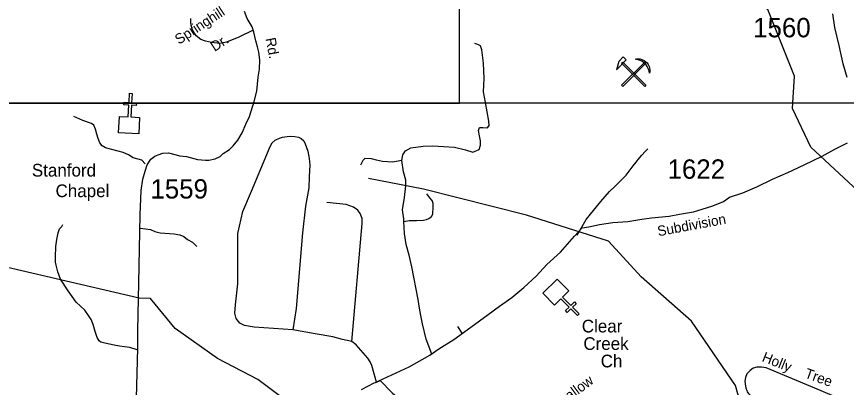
# Model space of a CAD drawing. Extents: x 884530 to 1028605, y 526725 to 653634.
# Drawn here: x 970419 to 975781, y 606753 to 609149 of the extents above; entities that cross this region are included whole.
import ezdxf

# ---------------------------------------------------------------- set-up
doc = ezdxf.new("R2010")
doc.units = 0
for name, color, linetype in [('Exist Cultural Church CELL', 7, 'Continuous'), ('Exist Cultural Church Label', 7, 'Continuous'), ('Exist Geographical Quarry CELL', 7, 'Continuous'), ('Exist Hydrographic Creek Single Shore', 7, 'Continuous'), ('Exist Road Non-System Type 51', 7, 'Continuous'), ('Exist Road Non-System Type 51 Label', 7, 'Continuous'), ('Exist Road Secondary Type 51 Attributed', 7, 'Continuous'), ('Exist Road Secondary Type 51 Label', 7, 'Continuous'), ('Exist Road Secondary Type 51 Number Label', 7, 'Continuous'), ('Map Preparation Inset Cut Line', 7, 'Continuous')]:
    doc.layers.add(name, color=color, linetype=linetype)

msp = doc.modelspace()

# ---------------------------------------------------------------- linework, layer by layer
at = {"layer": 'Exist Cultural Church CELL'}
for points in [[(971083.3, 608504.7), (971140.2, 608501.6), (971144.4, 608577.6), (971112.5, 608579.4), (971113.4, 608595.4), (971145.3, 608593.6), (971148.7, 608653.6), (971164.7, 608652.7), (971161.3, 608592.7), (971193.3, 608590.9), (971192.4, 608574.9), (971160.4, 608576.7), (971156.2, 608500.7), (971213.7, 608497.4), (971207.8, 608391.1), (971077.4, 608398.4)], [(973987.6, 607377.4), (973947.1, 607337.4), (974000.5, 607283.1), (974023.3, 607305.6), (974034.5, 607294.2), (974011.7, 607271.7), (974053.9, 607228.9), (974042.5, 607217.6), (974000.3, 607260.5), (973977.5, 607238.1), (973966.3, 607249.4), (973989.1, 607271.9), (973935.7, 607326.2), (973894.5, 607285.8), (973819.8, 607361.7), (973912.9, 607453.3)]]:
    msp.add_lwpolyline(points, close=True, dxfattribs=at)
at = {"layer": 'Exist Geographical Quarry CELL'}
for points in [[(974357.8, 608870.2), (974339.7, 608888.9), (974311.6, 608858.4), (974296.3, 608806.2)], [(974416.7, 608873.2), (974424.2, 608875.4), (974430.1, 608876.7), (974439.7, 608877.3), (974447.7, 608876.2), (974460, 608872.4), (974474.2, 608866.3), (974485.9, 608857.8), (974494.7, 608849.5), (974501.2, 608839.3), (974507, 608826.8), (974509.4, 608817.4), (974510.8, 608806.2), (974510.2, 608793.9), (974508.6, 608783.2), (974505.7, 608798.2), (974503, 608807.8), (974500.1, 608815), (974493.4, 608826.8), (974486.7, 608836.9), (974481.7, 608843.6), (974469.6, 608853.2), (974459.5, 608860.7), (974447.7, 608866.3), (974436, 608870), (974424.2, 608872.2)], [(974328.4, 608705.4), (974336, 608697.8), (974485.6, 608847.4), (974478, 608855)], [(974328.4, 608847.4), (974336, 608855), (974485.6, 608705.4), (974478, 608697.8)]]:
    msp.add_lwpolyline(points, close=True, dxfattribs=at)
at = {"layer": 'Exist Hydrographic Creek Single Shore'}
for points in [[(978155, 606933.3), (977936.9, 606898.2), (977621, 606927.6), (977235.2, 607099.4), (977015.8, 607264.6), (976536.9, 607405.6), (976342.4, 607570.2), (975550.8, 608306.7), (975432.9, 608556.5), (975446.8, 608764.6), (975273.4, 609194.9), (975100, 609278.1), (974635.4, 609410)], [(974874.1, 602609.3), (974849.6, 602756.3), (974872.3, 602783.3), (974828.6, 602882.3), (974786.6, 603057.4), (974736.6, 603266.3), (974667.7, 603589.5), (974611.7, 603904.6), (974429.8, 604142.7), (974282.9, 604366.8), (974184.9, 604548.8), (973800.1, 604835.9), (973639.4, 605039.5), (973288.5, 605655.3), (973055.9, 605922.5), (972672.3, 606235.1), (972296.9, 606565.3), (971978.3, 606804.4), (971716.6, 606941), (971443.6, 607134.6), (971284.3, 607328.1), (971211.6, 607329.9), (968620.4, 607934.1), (968477.1, 608130.6)], [(975505.3, 602876.2), (975629.7, 603221.9), (975570.3, 603694.6), (975874.3, 604166.6), (975983.2, 604606.9), (976074.2, 604937.1), (976074.2, 605734.1), (975986, 605939.8), (975846.9, 606021.4), (975745.6, 606026.8), (975465.2, 606245), (975409.1, 606394.7), (975315.6, 606482), (975147.4, 606550.6), (975078.7, 606712.9), (975063.8, 606765.7), (974779.7, 607180.3), (974455.7, 607467.1), (974243.8, 607697.8), (973714.1, 607866.2), (973047.3, 608034.6), (972692.1, 608103.1)]]:
    msp.add_lwpolyline(points, dxfattribs=at)
at = {"layer": 'Exist Road Non-System Type 51'}
for p, q in [((973297.9, 607102.9), (973269.2, 607145.9)), ((972745.3, 606787.3), (972769.3, 606798))]:
    msp.add_line(p, q, dxfattribs=at)
for points in [[(971947, 609060.6), (971855.8, 609015.6), (971774.7, 608984.4), (971731.2, 608975.7), (971678.7, 608981.9), (971640, 608989.5), (971610.1, 609001.9), (971578.9, 609024.4), (971556.5, 609063), (971546.4, 609093), (971545.6, 609114.2), (971545.1, 609136.4)], [(972908.8, 608220.2), (972915, 608255.6), (972931.9, 608281.8), (972967.4, 608300.3), (973046, 608311.2), (973109.1, 608314.2), (973177, 608309.6), (973249.4, 608304.9), (973320.2, 608288), (973366.5, 608274.1), (973408.1, 608289.6), (973417.3, 608318.8), (973417.3, 608346.6), (973409.6, 608378.9), (973403.5, 608414.4), (973409.6, 608432.9), (973432.8, 608432.9), (973462, 608429.8), (973472.8, 608446.7), (973469.8, 608472.9), (973449.7, 608594.6), (973435.9, 608662.5), (973440.5, 608750.3), (973435.9, 608847.4), (973425.1, 608933.6), (973417.3, 608961.4), (973398.8, 608969.1), (973380.4, 608975.3)], [(971249.5, 608197.1), (971228, 608220.9), (971172.4, 608237.6), (971142.1, 608257), (971107.3, 608270.9), (971075.3, 608280.5), (971025.4, 608293.1), (970993.5, 608301.4), (970971.2, 608315.3), (970956, 608333.3), (970944.9, 608362.4), (970936.6, 608388.8), (970928.3, 608422.1), (970918.5, 608447), (970903.3, 608459.6), (970847.8, 608478.9), (970789, 608502.8)], [(972204.6, 607124.9), (971955, 607142.9), (971892.5, 607152.6), (971860.5, 607167.9), (971838.4, 607198.4), (971828.7, 607233.1), (971832.8, 607287.2), (971849.5, 607421.7), (971848.1, 607548), (971848.1, 607747.8), (971881.4, 607890.7), (971937.2, 608021.2), (972057.6, 608309.7), (972071.4, 608333.3), (972089.5, 608350), (972117.3, 608363.8), (972136.7, 608369.4), (972167.2, 608373.5), (972189.3, 608376.3), (972215.8, 608374.9), (972240.7, 608369.4), (972258.8, 608361.1), (972274, 608347.2), (972283.8, 608327.8), (972292.1, 608304.1), (972300.4, 608279.2), (972308.7, 608232), (972312.9, 608189), (972310.1, 608116.9), (972307.4, 608043.3), (972286.5, 607924), (972266.3, 607752.1), (972224.6, 607263.6), (972204.6, 607124.9)], [(974040.7, 607737), (974099.2, 607838.8), (974194.7, 607954.9), (974250.2, 608019.9), (974284.2, 608051.5), (974358.1, 608125.4), (974404.3, 608184.7), (974421.9, 608208.7), (974434.7, 608225.2), (974459.6, 608254.8), (974479.9, 608277.7), (974498.2, 608295.3)], [(972908.8, 608220.2), (972848.8, 608209.4), (972784, 608214.1), (972743.9, 608221.7), (972713.2, 608229.4), (972669.4, 608232.9), (972656.2, 608218.6), (972642.2, 608189.4)], [(972921.5, 607824.6), (972920.8, 607843.4), (972912, 607899.7), (972925.8, 607981.4), (972933.5, 608055.3), (972935, 608092.3), (972918.1, 608146.2), (972908.8, 608220.2)], [(972921.5, 607824.6), (972955.4, 607831.3), (973002.9, 607832), (973047.3, 607833.6), (973068.4, 607837.3), (973083.5, 607845.6), (973100, 607857.7), (973109, 607873.5), (973111.3, 607920.9), (973110.5, 607941.2), (973103.8, 607960), (973089.8, 607977.6), (973069.1, 608003.7)], [(972584.3, 607050.5), (972651.2, 607812.1), (972651.2, 607844.8), (972638.7, 607877.6), (972623.5, 607897.8), (972595.9, 607917.9), (972548, 607935.5), (972424.6, 607948.1)], [(971197.1, 606995.6), (971151, 607010.5), (971116, 607015.5), (971084.8, 607020.5), (971049.4, 607027.1), (970988.4, 607038.2), (970963.7, 607046.2), (970951.7, 607054.8), (970940.5, 607076.6), (970927.4, 607114.8), (970918.4, 607144.8), (970913.9, 607159), (970899.6, 607192.4), (970884, 607219), (970859.6, 607252.4), (970804, 607305), (970751.6, 607377.4), (970703.1, 607453.3), (970685.3, 607499.9), (970675.3, 607543.2), (970669.8, 607563.1), (970669.8, 607594.2), (970671.9, 607664.3), (970679.2, 607709.3), (970686.7, 607751.7), (970696.5, 607777.4), (970710.9, 607792.9), (970718.6, 607806.3)], [(973101.3, 606968), (973065.4, 607065.6), (973041, 607164.6), (973031, 607217.6), (973022.4, 607265), (973013.8, 607321), (973000.8, 607388.4), (972986.5, 607465.9), (972972.2, 607533.3), (972955, 607608.4), (972936.6, 607676.3), (972925.8, 607748.7), (972921.5, 607824.6)], [(971220.3, 607781.8), (971284.7, 607774.1), (971312.4, 607761.8), (971346.8, 607752.9), (971436.7, 607745.2), (971473.4, 607739.6), (971498.8, 607728.5), (971523.3, 607709.7), (971555.5, 607690.8), (971583.2, 607664.1)], [(972584.3, 607050.5), (972525.1, 607063.8), (972461.4, 607080.5), (972349, 607098.5), (972204.6, 607124.9)], [(972745.3, 606787.3), (972713.9, 606894.4), (972703.2, 606917.6), (972688.8, 606942.2), (972613.5, 607029), (972584.3, 607050.5)], [(975817.4, 606646.6), (975576.7, 606747.9), (975262.2, 606879.9), (975232.6, 606885.2), (975202.1, 606885.2), (975177.8, 606877.8), (975158.7, 606863), (975138.7, 606842), (975129.2, 606817.6), (975124, 606793.4), (975129.6, 606761.9), (975131.6, 606750.8), (975137, 606733.3), (975140.2, 606725.8), (975149.2, 606713.1), (975168.2, 606697.3), (975200.9, 606666.7), (975636.9, 606366.9)], [(972769.3, 606798), (972846.7, 606717.4), (972909.1, 606663.9), (972968.8, 606622.4), (973032.6, 606614.4), (973119.5, 606617.4)]]:
    msp.add_lwpolyline(points, dxfattribs=at)
at = {"layer": 'Exist Road Secondary Type 51 Attributed'}
for points in [[(971193.8, 606685), (971198.1, 606845.2), (971202.4, 607007.5), (971202.4, 607120.7), (971209.3, 607428.8), (971218.3, 607868.7), (971222.9, 608025.9), (971235.3, 608099.7), (971249.4, 608150.4), (971261.6, 608192.4), (971286.9, 608227.5), (971311.3, 608246.5), (971332.6, 608255.1), (971363.7, 608267.6), (971399.7, 608268.3), (971474.7, 608250), (971516.4, 608244.6), (971588.7, 608225.2), (971639.9, 608220.9), (971661.3, 608220.9), (971702.1, 608229.7), (971733.8, 608244.4), (971754.7, 608264), (971795.7, 608290.6), (971818.6, 608313.8), (971847.9, 608350.8), (971875.5, 608397.9), (971899.4, 608453.2), (971923.2, 608504.3), (971954.6, 608601.3), (971970.9, 608666.8), (971978.9, 608758.3), (971987.5, 608809.5), (971989.6, 608869.3), (971983.2, 608918.4), (971975.8, 608953.9), (971964.9, 608992.3), (971951.2, 609047.9), (971941.3, 609082.1), (971909.2, 609137.2), (971891.5, 609182.4)], [(975786.4, 608754.9), (975761.4, 608843.8), (975735.6, 608962.8), (975707.5, 609077.8), (975694.6, 609166.8)], [(972648.7, 606739), (972729.8, 606782.7), (972738, 606784.5), (972760.5, 606796.3), (972956.6, 606885.9), (973088.6, 606962.3), (973148.1, 607002.3), (973244.9, 607062.8), (973353.7, 607143.2), (973466.5, 607225.2), (973540.4, 607278.7), (973619.5, 607333.9), (973697.8, 607399.2), (973775.6, 607473), (973846.1, 607546.6), (973934.3, 607628.2), (974023.8, 607731.1), (974073.7, 607783.5), (974116, 607790), (974186.5, 607805.6), (974271, 607818.7), (974369.4, 607825.3), (974459.9, 607840.1), (974522.3, 607848.1), (974636.7, 607860), (974703.2, 607871.8), (974793.8, 607888.6), (974848.3, 607904.7), (974917.1, 607926.3), (974988.1, 607953.9), (975026.2, 607982), (975112.3, 608011.6), (975201.5, 608048.7), (975303.3, 608099.2), (975403, 608141.6), (975508.6, 608192.1), (975624.8, 608248.2), (975706.3, 608293.4), (975787.8, 608334.6)]]:
    msp.add_lwpolyline(points, dxfattribs=at)
at = {"layer": 'Map Preparation Inset Cut Line'}
for points in [[(929019.7, 608590.9), (973281.3, 608590.9), (973281.3, 635645.7), (929019.7, 635645.7)], [(1003401.7, 608590.9), (973281.3, 608590.9), (973281.3, 627602.4), (1003401.7, 627602.4)], [(985850.1, 565640.1), (985850.1, 581125.7), (1003401.7, 581125.7), (1003401.7, 608590.9), (929019.7, 608590.9), (929019.7, 565640.1)]]:
    msp.add_lwpolyline(points, close=True, dxfattribs=at)

# ---------------------------------------------------------------- texts
at = {"layer": 'Exist Cultural Church Label'}
for s, p in [('Stanford', (970517.4, 608115.6)), ('Chapel', (970670.6, 607982.7)), ('Clear', (974071.3, 607108.5)), ('Creek', (974081.5, 606995.6)), ('Ch', (974193.6, 606882.9))]:
    msp.add_text(s, height=82.02, dxfattribs=at).set_placement(p)
at = {"layer": 'Exist Road Non-System Type 51 Label'}
for s, rotation, p in [('Springhill', 33.0458, (971468.4, 608966.8)), ('Dr.', 33.0458, (971698.6, 608920.8)), ('Holly', 338.1852, (975230.8, 606924)), ('Tree', 340.2202, (975506.7, 606817.6))]:
    msp.add_text(s, height=65.62, rotation=rotation, dxfattribs=at).set_placement(p)
at = {"layer": 'Exist Road Secondary Type 51 Label'}
for s, height, rotation, p in [('Rd.', 65.62, 280.6559, (972027.1, 609007.1)), ('Subdivision', 65.617, 10.4997, (974566.3, 607729.7)), ('Bearwallow', 65.62, 36.4634, (973792.7, 606517.3))]:
    msp.add_text(s, height=height, rotation=rotation, dxfattribs=at).set_placement(p)
at = {"layer": 'Exist Road Secondary Type 51 Number Label'}
for s, p in [('1560', (975178.7, 609015.5)), ('1622', (974625.6, 608101.7)), ('1559', (971283.6, 607973.7))]:
    msp.add_text(s, height=125, dxfattribs=at).set_placement(p)

doc.saveas('drawing.dxf')
